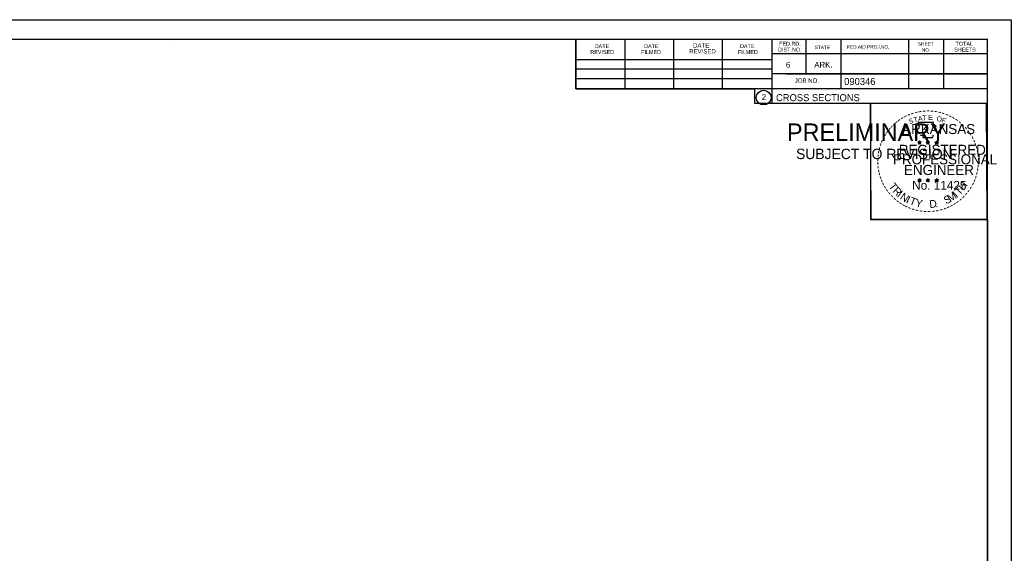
# Model space of a CAD drawing. Extents: x 1368971 to 1374497, y 378717 to 381839.
# Drawn here: x 1374299.2 to 1374497.3, y 381125.4 to 381232.1 of the extents above; entities that cross this region are included whole.
import ezdxf

# ---------------------------------------------------------------- set-up
doc = ezdxf.new("R2010")
doc.units = 0
for name, color, linetype in [('R_Border', 7, 'Continuous'), ('R_Border PE', 7, 'Continuous'), ('R_Border Prem', 7, 'Continuous'), ('R_No Plot', 7, 'Continuous')]:
    doc.layers.add(name, color=color, linetype=linetype)

msp = doc.modelspace()

# ---------------------------------------------------------------- linework, layer by layer
at = {"layer": 'R_Border'}
for p, q in [((1374176.34, 381228.2), (1374492.52, 381228.2)), ((1374328.86, 381227.94), (1374328.86, 381227.94)), ((1374328.86, 381227.94), (1374328.86, 381227.94)), ((1374410.26, 381218.32), (1374410.26, 381228.2)), ((1374420.12, 381218.32), (1374420.12, 381228)), ((1374429.88, 381218.32), (1374429.88, 381228)), ((1374439.56, 381218.32), (1374439.56, 381228)), ((1374449.42, 381228.2), (1374449.42, 381215.4)), ((1374456.26, 381228.2), (1374456.26, 381221.26)), ((1374463.2, 381228.2), (1374463.2, 381218.32)), ((1374476.78, 381228.2), (1374476.78, 381218.32)), ((1374483.72, 381228.2), (1374483.72, 381218.32)), ((1374492.52, 381022.74), (1374492.52, 381228.2)), ((1374410.26, 381224.18), (1374449.42, 381224.18)), ((1374492.52, 381225.26), (1374449.42, 381225.26)), ((1374492.52, 381225.28), (1374492.52, 381225.28)), ((1374410.26, 381222.32), (1374449.42, 381222.32)), ((1374410.26, 381218.32), (1374410.26, 381220.38)), ((1374410.26, 381220.38), (1374449.42, 381220.38)), ((1374492.52, 381221.26), (1374449.42, 381221.26)), ((1374452.38, 381221.26), (1374492.52, 381221.26)), ((1374492.52, 381218.32), (1374410.26, 381218.32)), ((1374449.42, 381215.4), (1374492.52, 381215.4))]:
    msp.add_line(p, q, dxfattribs=at)
msp.add_circle((1374447.81, 381216.54), 1.47, dxfattribs=at)
at = {"layer": 'R_Border PE'}
for p, q in [((1374478.61, 381207.66), (1374478.95, 381207.55)), ((1374478.61, 381207.66), (1374478.86, 381207.61)), ((1374478.61, 381207.66), (1374478.84, 381207.53)), ((1374478.95, 381207.91), (1374478.91, 381207.66)), ((1374478.95, 381207.55), (1374478.95, 381207.91)), ((1374478.95, 381207.91), (1374479, 381207.66)), ((1374479.3, 381207.66), (1374478.95, 381207.55)), ((1374479.3, 381207.66), (1374479.02, 381207.61)), ((1374479.3, 381207.66), (1374479.1, 381207.55)), ((1374480.28, 381207.66), (1374480.62, 381207.55)), ((1374480.28, 381207.66), (1374480.53, 381207.61)), ((1374480.28, 381207.66), (1374480.51, 381207.53)), ((1374480.62, 381207.91), (1374480.58, 381207.66)), ((1374480.62, 381207.55), (1374480.62, 381207.91)), ((1374480.62, 381207.91), (1374480.67, 381207.66)), ((1374480.97, 381207.66), (1374480.62, 381207.55)), ((1374480.97, 381207.66), (1374480.69, 381207.61)), ((1374480.97, 381207.66), (1374480.77, 381207.55)), ((1374482.04, 381207.64), (1374482.39, 381207.53)), ((1374482.04, 381207.64), (1374482.29, 381207.6)), ((1374482.04, 381207.64), (1374482.28, 381207.52)), ((1374482.39, 381207.9), (1374482.35, 381207.65)), ((1374482.39, 381207.53), (1374482.39, 381207.9)), ((1374482.39, 381207.9), (1374482.44, 381207.65)), ((1374482.74, 381207.64), (1374482.39, 381207.53)), ((1374482.74, 381207.64), (1374482.45, 381207.6)), ((1374482.74, 381207.64), (1374482.53, 381207.54)), ((1374478.74, 381207.25), (1374478.95, 381207.55)), ((1374478.74, 381207.25), (1374478.86, 381207.49)), ((1374478.74, 381207.25), (1374478.95, 381207.47)), ((1374479.17, 381207.25), (1374478.95, 381207.55)), ((1374479.17, 381207.25), (1374478.95, 381207.46)), ((1374479.17, 381207.25), (1374479.03, 381207.54)), ((1374480.41, 381207.25), (1374480.62, 381207.55)), ((1374480.41, 381207.25), (1374480.53, 381207.49)), ((1374480.41, 381207.25), (1374480.62, 381207.47)), ((1374480.84, 381207.25), (1374480.62, 381207.55)), ((1374480.84, 381207.25), (1374480.62, 381207.46)), ((1374480.84, 381207.25), (1374480.7, 381207.54)), ((1374482.17, 381207.24), (1374482.39, 381207.53)), ((1374482.17, 381207.24), (1374482.3, 381207.48)), ((1374482.17, 381207.24), (1374482.39, 381207.45)), ((1374482.6, 381207.24), (1374482.39, 381207.53)), ((1374482.6, 381207.24), (1374482.39, 381207.45)), ((1374482.6, 381207.24), (1374482.46, 381207.53)), ((1374478.6, 381200.08), (1374478.95, 381199.97)), ((1374478.6, 381200.08), (1374478.85, 381200.04)), ((1374478.6, 381200.08), (1374478.84, 381199.96)), ((1374478.73, 381199.68), (1374478.95, 381199.97)), ((1374478.73, 381199.68), (1374478.86, 381199.92)), ((1374478.73, 381199.68), (1374478.95, 381199.89)), ((1374478.95, 381200.34), (1374478.91, 381200.09)), ((1374478.95, 381199.97), (1374478.95, 381200.34)), ((1374478.95, 381200.34), (1374479, 381200.09)), ((1374479.3, 381200.08), (1374478.95, 381199.97)), ((1374479.16, 381199.68), (1374478.95, 381199.97)), ((1374479.16, 381199.68), (1374478.95, 381199.89)), ((1374479.3, 381200.08), (1374479.01, 381200.03)), ((1374479.16, 381199.68), (1374479.03, 381199.97)), ((1374479.3, 381200.08), (1374479.09, 381199.98)), ((1374480.27, 381200.08), (1374480.62, 381199.97)), ((1374480.27, 381200.08), (1374480.52, 381200.04)), ((1374480.27, 381200.08), (1374480.51, 381199.96)), ((1374480.4, 381199.68), (1374480.62, 381199.97)), ((1374480.4, 381199.68), (1374480.53, 381199.92)), ((1374480.4, 381199.68), (1374480.62, 381199.89)), ((1374480.62, 381200.34), (1374480.58, 381200.09)), ((1374480.62, 381199.97), (1374480.62, 381200.34)), ((1374480.62, 381200.34), (1374480.67, 381200.09)), ((1374480.97, 381200.08), (1374480.62, 381199.97)), ((1374480.83, 381199.68), (1374480.62, 381199.97)), ((1374480.83, 381199.68), (1374480.62, 381199.89)), ((1374480.97, 381200.08), (1374480.68, 381200.03)), ((1374480.83, 381199.68), (1374480.7, 381199.97)), ((1374480.97, 381200.08), (1374480.76, 381199.98)), ((1374482.04, 381200.07), (1374482.39, 381199.96)), ((1374482.04, 381200.07), (1374482.29, 381200.03)), ((1374482.04, 381200.07), (1374482.27, 381199.95)), ((1374482.17, 381199.67), (1374482.39, 381199.96)), ((1374482.17, 381199.67), (1374482.3, 381199.91)), ((1374482.17, 381199.67), (1374482.38, 381199.88)), ((1374482.39, 381200.33), (1374482.35, 381200.08)), ((1374482.6, 381199.67), (1374482.38, 381199.88)), ((1374482.39, 381199.96), (1374482.39, 381200.33)), ((1374482.39, 381200.33), (1374482.44, 381200.08)), ((1374482.73, 381200.07), (1374482.39, 381199.96)), ((1374482.6, 381199.67), (1374482.39, 381199.96)), ((1374482.73, 381200.07), (1374482.45, 381200.02)), ((1374482.6, 381199.67), (1374482.46, 381199.96)), ((1374482.73, 381200.07), (1374482.53, 381199.97))]:
    msp.add_line(p, q, dxfattribs=at)
for points in [[(1374478.65, 381211.53), (1374478.92, 381210.71)], [(1374482.16, 381210.61), (1374482.3, 381210.9), (1374481.61, 381210.87), (1374481.76, 381211.53), (1374478.65, 381211.53)], [(1374478.95, 381207.91), (1374479.17, 381207.25), (1374478.61, 381207.66), (1374479.3, 381207.66), (1374478.74, 381207.25), (1374478.95, 381207.91)], [(1374479.14, 381209.11), (1374479.14, 381209.02), (1374479.7, 381209.01), (1374479.65, 381208.53), (1374481.52, 381208.53), (1374481.72, 381209.07)], [(1374480.62, 381207.91), (1374480.84, 381207.25), (1374480.28, 381207.66), (1374480.97, 381207.66), (1374480.41, 381207.25), (1374480.62, 381207.91)], [(1374482.39, 381207.9), (1374482.6, 381207.24), (1374482.04, 381207.64), (1374482.74, 381207.64), (1374482.17, 381207.24), (1374482.39, 381207.9)], [(1374478.95, 381200.34), (1374479.16, 381199.68), (1374478.6, 381200.08), (1374479.3, 381200.08), (1374478.73, 381199.68), (1374478.95, 381200.34)], [(1374480.62, 381200.34), (1374480.83, 381199.68), (1374480.27, 381200.08), (1374480.97, 381200.08), (1374480.4, 381199.68), (1374480.62, 381200.34)], [(1374482.39, 381200.33), (1374482.6, 381199.67), (1374482.04, 381200.07), (1374482.73, 381200.07), (1374482.17, 381199.67), (1374482.39, 381200.33)]]:
    msp.add_lwpolyline(points, dxfattribs=at)
for centre, radius in [((1374478.95, 381207.54), 0.172), ((1374478.95, 381207.54), 0.145), ((1374478.95, 381207.54), 0.116), ((1374478.95, 381207.54), 0.0991), ((1374478.95, 381207.54), 0.0747), ((1374478.95, 381207.54), 0.0495), ((1374480.62, 381207.54), 0.172), ((1374480.62, 381207.54), 0.145), ((1374480.62, 381207.54), 0.116), ((1374480.62, 381207.54), 0.0991), ((1374480.62, 381207.54), 0.0747), ((1374480.62, 381207.54), 0.0495), ((1374482.39, 381207.53), 0.172), ((1374482.39, 381207.53), 0.145), ((1374482.39, 381207.53), 0.116), ((1374482.39, 381207.53), 0.0991), ((1374482.39, 381207.53), 0.0747), ((1374482.39, 381207.53), 0.0495), ((1374478.95, 381207.54), 0.0296), ((1374480.62, 381207.54), 0.0296), ((1374482.39, 381207.53), 0.0296), ((1374478.95, 381199.97), 0.172), ((1374478.95, 381199.97), 0.145), ((1374478.95, 381199.97), 0.116), ((1374478.95, 381199.97), 0.0991), ((1374478.95, 381199.97), 0.0747), ((1374478.95, 381199.97), 0.0495), ((1374478.95, 381199.97), 0.0296), ((1374480.62, 381199.97), 0.172), ((1374480.62, 381199.97), 0.145), ((1374480.62, 381199.97), 0.116), ((1374480.62, 381199.97), 0.0991), ((1374480.62, 381199.97), 0.0747), ((1374480.62, 381199.97), 0.0495), ((1374480.62, 381199.97), 0.0296), ((1374482.39, 381199.96), 0.172), ((1374482.39, 381199.96), 0.145), ((1374482.39, 381199.96), 0.116), ((1374482.39, 381199.96), 0.0991), ((1374482.39, 381199.96), 0.0747), ((1374482.39, 381199.96), 0.0495), ((1374482.39, 381199.96), 0.0296)]:
    msp.add_circle(centre, radius, dxfattribs=at)
at = {"layer": 'R_No Plot'}
for p, q in [((1374163.94, 381232.1), (1374497.27, 381232.1)), ((1374468.56, 381192.95), (1374468.56, 381192.95))]:
    msp.add_line(p, q, dxfattribs=at)
for points in [[(1374163.93, 381232.1), (1374497.27, 381232.1), (1374497.27, 381018.76), (1374163.93, 381018.76)], [(1374410.26, 381228.2), (1374410.26, 381218.32), (1374445.99, 381218.32), (1374445.99, 381215.4), (1374469.19, 381215.4), (1374469.19, 381192.19), (1374492.52, 381192.19), (1374492.52, 381022.74), (1374176.34, 381022.74), (1374176.34, 381228.2)], [(1374469.19, 381215.43), (1374492.29, 381215.43), (1374492.41, 381192.19), (1374469.31, 381192.19)]]:
    msp.add_lwpolyline(points, close=True, dxfattribs=at)

# ---------------------------------------------------------------- texts
at = {"layer": 'R_Border'}
for s, height, p in [('DATE', 0.879, (1374433.7, 381226.54)), ('FED.RD.', 0.782, (1374450.9, 381226.92)), ('SHEET', 0.684, (1374478.64, 381226.92)), ('TOTAL', 0.782, (1374486.16, 381226.92)), ('REVISED', 0.782, (1374413.18, 381225.26)), ('DATE', 0.782, (1374414.06, 381226.44)), ('FILMED', 0.782, (1374423.34, 381225.26)), ('DATE', 0.782, (1374423.92, 381226.44)), ('REVISED', 0.879, (1374432.92, 381225.36)), ('FILMED', 0.782, (1374442.68, 381225.26)), ('DATE', 0.782, (1374443.08, 381226.44)), ('DIST.NO.', 0.782, (1374450.7, 381225.74)), ('STATE', 0.684, (1374458.02, 381226.24)), ('FED.AID PROJ.NO.', 0.684, (1374464.48, 381226.34)), ('NO.', 0.684, (1374479.42, 381225.74)), ('SHEETS', 0.782, (1374485.88, 381225.74)), ('6', 1.17, (1374452.26, 381222.52)), ('ARK.', 1.172, (1374457.92, 381222.52)), ('JOB NO.', 0.879, (1374454.02, 381219.5)), ('2', 1.17, (1374447.42, 381216.05)), ('CROSS SECTIONS', 1.4, (1374450.28, 381215.83))]:
    msp.add_text(s, height=height, dxfattribs=at).set_placement(p)
msp.add_text('090346', height=1.4, rotation=360, dxfattribs=at).set_placement((1374463.9, 381219.06))
at = {"layer": 'R_Border PE'}
for s, height, rotation, p in [('-', 1.6, 19.1761, (1374477.39, 381212.66)), ('-', 1.6, 13.6301, (1374478.14, 381212.9)), ('-', 1.6, 10.2193, (1374478.82, 381213.06)), ('-', 1.6, 5.8968, (1374479.55, 381213.17)), ('-', 1.6, 0.1862, (1374480.32, 381213.25)), ('-', 1.6, 357.743, (1374481.05, 381213.23)), ('-', 1.6, 352.1617, (1374481.79, 381213.18)), ('-', 1.6, 347.2049, (1374482.51, 381213.06)), ('-', 1.6, 342.3362, (1374483.14, 381212.91)), ('-', 1.6, 38.9507, (1374474.48, 381210.93)), ('-', 1.6, 36.2317, (1374474.95, 381211.31)), ('-', 1.6, 34.0636, (1374475.53, 381211.71)), ('-', 1.6, 28.7918, (1374476.13, 381212.08)), ('-', 1.6, 24.3072, (1374476.76, 381212.39)), ('S', 1, 21.594, (1374477, 381211.21)), ('T', 1, 16.4036, (1374477.92, 381211.54)), ('A', 1, 11.2132, (1374478.74, 381211.79)), ('T', 1, 6.0228, (1374479.59, 381211.96)), ('E', 1, 0.8323, (1374480.7, 381212.07)), ('O', 1, 350.4515, (1374482.3, 381211.86)), ('F', 1, 340.0707, (1374483.25, 381211.63)), ('-', 1.6, 337.8551, (1374483.88, 381212.69)), ('-', 1.6, 334.1211, (1374484.51, 381212.41)), ('-', 1.6, 329.6409, (1374485.09, 381212.13)), ('-', 1.6, 325.8627, (1374485.73, 381211.77)), ('-', 1.6, 320.5297, (1374486.34, 381211.34)), ('-', 1.6, 54.2325, (1374472.78, 381208.98)), ('-', 1.6, 50.6142, (1374473.19, 381209.55)), ('-', 1.6, 48.423, (1374473.6, 381210.04)), ('-', 1.6, 42.9622, (1374474.04, 381210.52)), ('-', 1.6, 315.5786, (1374486.94, 381210.86)), ('-', 1.6, 309.8797, (1374487.51, 381210.31)), ('-', 1.6, 306.6522, (1374488.04, 381209.7)), ('-', 1.6, 67.7743, (1374471.88, 381207.23)), ('-', 1.6, 62.8713, (1374472.14, 381207.84)), ('-', 1.6, 58.0706, (1374472.45, 381208.46)), ('-', 1.4, 303.6753, (1374488.52, 381209.14)), ('-', 1.6, 299.6684, (1374488.84, 381208.53)), ('-', 1.6, 294.6628, (1374489.16, 381207.92)), ('-', 1.6, 81.2013, (1374471.33, 381205.18)), ('-', 1.6, 75.461, (1374471.47, 381205.89)), ('-', 1.6, 72.3945, (1374471.66, 381206.6)), ('-', 1.6, 290.5728, (1374489.42, 381207.34)), ('-', 1.6, 285.1233, (1374489.66, 381206.76)), ('-', 1.6, 280.5493, (1374489.86, 381206.02)), ('-', 1.6, 94.1959, (1374471.27, 381203.06)), ('-', 1.6, 89.0622, (1374471.23, 381203.78)), ('-', 1.6, 85.1863, (1374471.26, 381204.48)), ('-', 1.6, 276.5962, (1374490.02, 381205.25)), ('-', 1.6, 274.3301, (1374490.08, 381204.53)), ('-', 1.6, 269.9407, (1374490.11, 381203.9)), ('-', 1.6, 98.9479, (1374471.34, 381202.39)), ('-', 1.6, 101.7149, (1374471.48, 381201.66)), ('-', 1.6, 255.7626, (1374489.91, 381201.9)), ('-', 1.6, 260.9953, (1374490.02, 381202.58)), ('-', 1.6, 263.5172, (1374490.09, 381203.23)), ('-', 1.6, 105.4578, (1374471.64, 381201.06)), ('-', 1.6, 109.0874, (1374471.85, 381200.43)), ('-', 1.6, 114.0643, (1374472.11, 381199.84)), ('T', 1.54, 306.0406, (1374472.71, 381198.81)), ('H', 1.54, 54.6088, (1374487.83, 381197.85)), ('-', 1.6, 247.8887, (1374489.51, 381200.51)), ('-', 1.6, 252.8681, (1374489.73, 381201.18)), ('-', 1.6, 115.7288, (1374472.41, 381199.22)), ('-', 1.6, 120.4471, (1374472.77, 381198.63)), ('-', 1.6, 125.8934, (1374473.17, 381198.07)), ('R', 1.54, 314.005, (1374473.47, 381197.76)), ('I', 1.54, 321.9694, (1374474.37, 381196.83)), ('M', 1.54, 32.6563, (1374485.1, 381195.58)), ('I', 1.54, 42.1136, (1374486.38, 381196.43)), ('T', 1.54, 46.6444, (1374486.94, 381196.9)), ('-', 1.6, 233.8452, (1374488.45, 381198.47)), ('-', 1.6, 239.0712, (1374488.85, 381199.12)), ('-', 1.6, 244.6197, (1374489.25, 381199.88)), ('-', 1.6, 130.7181, (1374473.63, 381197.52)), ('-', 1.6, 134.2238, (1374474.15, 381196.97)), ('-', 1.6, 138.9338, (1374474.68, 381196.51)), ('-', 1.6, 144.6463, (1374475.23, 381196.1)), ('N', 1.54, 326.5002, (1374474.94, 381196.36)), ('I', 1.54, 335.3603, (1374476.15, 381195.57)), ('T', 1.54, 339.8912, (1374476.81, 381195.25)), ('Y', 1.54, 347.8556, (1374478.03, 381194.8)), ('D', 1.54, 6.3969, (1374481.01, 381194.44)), ('S', 1.54, 26.9312, (1374484.26, 381195.17)), ('-', 1.6, 215.7363, (1374486.47, 381196.36)), ('-', 1.6, 221.0851, (1374487.02, 381196.83)), ('-', 1.6, 225.7653, (1374487.54, 381197.34)), ('-', 1.6, 231.2538, (1374488.02, 381197.91)), ('-', 1.6, 148.0898, (1374475.79, 381195.73)), ('-', 1.6, 151.5704, (1374476.37, 381195.41)), ('-', 1.6, 154.6002, (1374476.89, 381195.16)), ('-', 1.6, 158.5612, (1374477.52, 381194.91)), ('-', 1.6, 162.7983, (1374478.2, 381194.69)), ('-', 1.6, 167.5555, (1374478.92, 381194.53)), ('-', 1.6, 173.1155, (1374479.69, 381194.42)), ('-', 1.6, 176.5183, (1374480.44, 381194.37)), ('-', 1.6, 181.5918, (1374481.18, 381194.39)), ('-', 1.6, 185.8167, (1374481.99, 381194.46)), ('-', 1.6, 191.2858, (1374482.73, 381194.59)), ('.', 1.54, 13.7642, (1374482.2, 381194.57)), ('-', 1.6, 195.4743, (1374483.46, 381194.79)), ('-', 1.6, 200.7184, (1374484.13, 381195.04)), ('-', 1.6, 204.2516, (1374484.75, 381195.31)), ('-', 1.6, 207.3568, (1374485.38, 381195.63)), ('-', 1.6, 212.2491, (1374485.94, 381195.97))]:
    msp.add_text(s, height=height, rotation=rotation, dxfattribs=at).set_placement(p)
for s, height, p in [('ARKANSAS', 2, (1374475.5, 381209.25)), ('REGISTERED', 2, (1374474.82, 381205.1)), ('DWB', 0.01, (1374478.94, 381207.54)), ('DWB', 0.01, (1374480.61, 381207.54)), ('DWB', 0.01, (1374482.38, 381207.53)), ('PROFESSIONAL', 2, (1374473.67, 381203.19)), ('ENGINEER', 2, (1374475.86, 381201.07)), ('No. 11425', 1.757, (1374477.49, 381198.12)), ('DWB', 0.01, (1374478.94, 381199.97)), ('DWB', 0.01, (1374480.61, 381199.97)), ('DWB', 0.01, (1374482.37, 381199.96))]:
    msp.add_text(s, height=height, dxfattribs=at).set_placement(p)
at = {"layer": 'R_Border Prem'}
for s, height, p in [('PRELIMINARY', 3.5, (1374452.47, 381207.86)), ('DWB', 0.01, (1374453.22, 381209.71)), ('SUBJECT TO REVISION', 2.0751, (1374454.28, 381204.24))]:
    msp.add_text(s, height=height, dxfattribs=at).set_placement(p)

doc.saveas('drawing.dxf')
